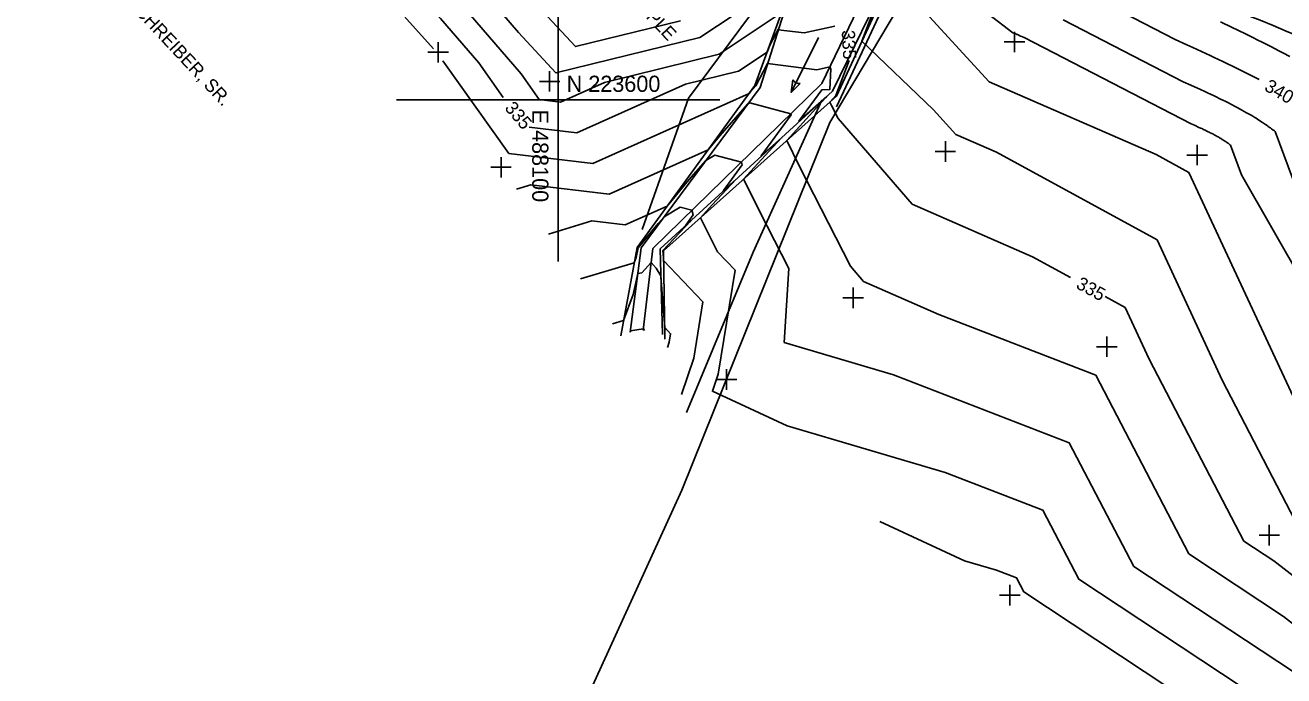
# Model space of a CAD drawing. Extents: x 487096 to 489566, y 221939 to 224454.
# Drawn here: x 487970.1 to 488276.8, y 223459.8 to 223618.2 of the extents above; entities that cross this region are included whole.
import ezdxf

# ---------------------------------------------------------------- set-up
doc = ezdxf.new("R2010")
doc.units = 0
for name, color, linetype in [('SV_BKLN_BKLN', 7, 'Continuous'), ('SV_BKLN_EARTH_TOP', 7, 'Continuous'), ('SV_GRID_GRID', 7, 'Continuous'), ('SV_PIPE_FLOW', 7, 'Continuous'), ('SV_ROWL_HWYLOC', 7, 'Continuous'), ('SV_ROWL_ROWL_TX', 7, 'Continuous'), ('SV_SURF_INDEX_CONTOUR', 7, 'Continuous'), ('SV_SURF_INTER_CONTOUR', 7, 'Continuous'), ('SV_SURF_SPOT', 7, 'Continuous'), ('SV_TREE_TREELN', 7, 'Continuous'), ('SV_TREE_TREEVEG', 7, 'Continuous'), ('SV_TREE_TREEVEG_TX', 7, 'Continuous'), ('SV_WATR_INWETF', 7, 'Continuous'), ('SV_WATR_STREAM', 7, 'Continuous')]:
    doc.layers.add(name, color=color, linetype=linetype)

msp = doc.modelspace()

# ---------------------------------------------------------------- linework, layer by layer
at = {"layer": 'SV_BKLN_BKLN'}
msp.add_lwpolyline([(488185.76, 223646.75), (488178.4, 223633.53), (488164.19, 223603.97), (488123.06, 223563.85), (488120.73, 223543.93)], dxfattribs=at)
at = {"layer": 'SV_BKLN_EARTH_TOP'}
for points in [[(488183.51, 223647.2), (488173.42, 223636.17), (488156.23, 223626.4), (488147.92, 223603.52), (488119.19, 223564.04), (488115.26, 223542.54)], [(488188.14, 223645.66), (488181.79, 223631.09), (488167.76, 223600.89), (488125.64, 223563.24), (488125.98, 223541.73)]]:
    msp.add_lwpolyline(points, dxfattribs=at)
at = {"layer": 'SV_GRID_GRID'}
for p, q in [((488100, 223600), (488100, 223639.37)), ((488060.63, 223600), (488100, 223600)), ((488100, 223600), (488139.37, 223600)), ((488100, 223600), (488100, 223560.63))]:
    msp.add_line(p, q, dxfattribs=at)
at = {"layer": 'SV_PIPE_FLOW'}
for p, q in [((488163.41, 223615.23), (488156.74, 223601.79)), ((488157.18, 223604.92), (488156.74, 223601.79)), ((488156.74, 223601.79), (488158.98, 223604.03))]:
    msp.add_line(p, q, dxfattribs=at)
msp.add_arc((488158.66, 223605.64), 1.64, 206.0029, 281.2045, dxfattribs=at)
at = {"layer": 'SV_ROWL_HWYLOC'}
msp.add_arc((488082.83, 223151.77), 504.05, 56.3623, 68.8615, dxfattribs=at)
at = {"layer": 'SV_SURF_INDEX_CONTOUR'}
for points in [[(488025.63, 223660.56), (488031.51, 223656.23), (488050.4, 223643.14), (488071.35, 223619.85), (488080.63, 223609.01), (488086.62, 223600.61)], [(488232.53, 223623.85), (488250.32, 223614.68), (488253.19, 223613.38), (488254.61, 223612.73), (488256.72, 223611.77), (488258.8, 223610.8), (488259.84, 223610.32), (488261.89, 223609.35), (488262.91, 223608.86), (488264.42, 223608.13), (488265.74, 223607.48), (488266.4, 223607.16), (488267.38, 223606.67), (488268.84, 223605.93), (488270.27, 223605.18), (488270.75, 223604.93)], [(488092.92, 223593.36), (488104.51, 223591.96), (488131.01, 223603.85), (488143.89, 223607.02), (488150.88, 223611.66), (488151.66, 223613.45), (488153.59, 223617.11), (488153.61, 223617.09), (488159.91, 223616.3), (488167.4, 223617.98)], [(488170.85, 223609.56), (488167.62, 223601.07), (488166.17, 223599.47), (488166.57, 223598.66), (488168.21, 223595.44), (488186.25, 223574.65), (488215.57, 223561.78), (488224.8, 223556.74)], [(488126.58, 223539.72), (488127.03, 223541.05), (488127.36, 223543.08), (488125.94, 223544.6), (488125.49, 223550.6), (488125.03, 223557.14), (488123.86, 223559), (488122.66, 223560.43), (488120.35, 223557.86), (488119.38, 223557.71), (488118.29, 223552.66), (488115.94, 223546.29), (488113.19, 223545.46)], [(488233.22, 223552.14), (488238.16, 223549.45), (488243.98, 223536.92), (488255.67, 223514.42), (488267.06, 223492.61), (488274.35, 223487.79), (488280.81, 223482.72)]]:
    msp.add_lwpolyline(points, dxfattribs=at)
at = {"layer": 'SV_SURF_INTER_CONTOUR'}
for points in [[(487994.77, 223644.03), (488018.65, 223655.92), (488024.36, 223655.66), (488031.01, 223650.75), (488042.12, 223643.06), (488069.64, 223612.46)], [(488129.78, 223619.26), (488104.23, 223612.98), (488077.03, 223642.18)], [(488151.99, 223626.81), (488134.48, 223615.18), (488099.45, 223606.57), (488090.31, 223616.38), (488072.57, 223637.08)], [(488281.61, 223555.37), (488266.46, 223581.77), (488263.76, 223589.02), (488263.64, 223589.11), (488263.56, 223589.17), (488263.4, 223589.3), (488263.27, 223589.39), (488263.19, 223589.45), (488263.02, 223589.58), (488262.93, 223589.64), (488262.75, 223589.76), (488262.56, 223589.89), (488262.44, 223589.97), (488262.18, 223590.14), (488261.94, 223590.29), (488261.78, 223590.4), (488261.66, 223590.46), (488261.44, 223590.6), (488261.27, 223590.7), (488261.15, 223590.77), (488260.91, 223590.91), (488260.79, 223590.98), (488260.55, 223591.11), (488260.31, 223591.25), (488260.14, 223591.34), (488259.8, 223591.52), (488259.61, 223591.62), (488259.23, 223591.82), (488258.83, 223592.02), (488258.57, 223592.16), (488258.39, 223592.24), (488258.03, 223592.42), (488257.62, 223592.62), (488257.34, 223592.75), (488256.79, 223593.01), (488256.51, 223593.14), (488255.94, 223593.4), (488255.37, 223593.67), (488254.99, 223593.84), (488254.21, 223594.19), (488213.49, 223615.17), (488213.11, 223615.34), (488212.92, 223615.42), (488212.63, 223615.55), (488212.33, 223615.69), (488212.18, 223615.75), (488211.88, 223615.89), (488211.73, 223615.95), (488211.5, 223616.06), (488211.29, 223616.15), (488211.18, 223616.2), (488211.02, 223616.26), (488210.78, 223616.37), (488187.07, 223634.59)], [(488071.96, 223628.46), (488090.93, 223606.33), (488095.39, 223600.06), (488100.58, 223599.44), (488111.29, 223604.24), (488139.18, 223611.1), (488154.33, 223621.16)], [(488279.6, 223526.57), (488253.66, 223582.35), (488245.65, 223586.73), (488205.03, 223604.4), (488182.34, 223629.16)], [(488176.39, 223620.61), (488173.99, 223614.31), (488191.41, 223597.56), (488196.91, 223591.56), (488206.75, 223587.28), (488245.91, 223565.9), (488261.79, 223531.75), (488279.56, 223497.55)], [(488223.01, 223619.51), (488252.27, 223604.44), (488254.09, 223603.61), (488254.99, 223603.2), (488256.33, 223602.58), (488257.66, 223601.97), (488258.31, 223601.66), (488259.62, 223601.05), (488260.26, 223600.74), (488261.22, 223600.28), (488262.07, 223599.86), (488262.49, 223599.66), (488263.11, 223599.34), (488264.03, 223598.87), (488264.94, 223598.4), (488265.39, 223598.17), (488266.18, 223597.74), (488266.56, 223597.53), (488267.14, 223597.21), (488267.71, 223596.89), (488267.99, 223596.73), (488268.54, 223596.41), (488268.82, 223596.25), (488269.22, 223596.01), (488269.75, 223595.69), (488270.02, 223595.53), (488270.4, 223595.28), (488270.97, 223594.92), (488271.57, 223594.53), (488271.86, 223594.33), (488272.3, 223594.04), (488272.72, 223593.75), (488272.92, 223593.6), (488273.33, 223593.31), (488273.53, 223593.17), (488273.82, 223592.95), (488274.21, 223592.66), (488274.4, 223592.52), (488274.67, 223592.3), (488281, 223575.29)], [(488278.25, 223610.55), (488276.56, 223611.46), (488275.59, 223611.97), (488273.64, 223612.98), (488271.66, 223613.99), (488270.32, 223614.66), (488269.42, 223615.1), (488267.61, 223615.99), (488265.55, 223616.99), (488264.16, 223617.65), (488261.36, 223618.97)], [(488285.57, 223467.32), (488276.73, 223474.26), (488253.65, 223489.52), (488230.96, 223532.99), (488192.7, 223547.79), (488174.38, 223555.83), (488171.2, 223559.5), (488158.74, 223583.97), (488155.66, 223590.08), (488165.12, 223600.47), (488165.46, 223600.84), (488158.63, 223594.82), (488164.19, 223602.43), (488166.18, 223602.57), (488166.4, 223607.55), (488166.14, 223608.03), (488163.02, 223607.34), (488151, 223608.84), (488150.99, 223608.85), (488148.13, 223603.44), (488146.85, 223601.99), (488146.5, 223601.57), (488108.44, 223584.49), (488087.97, 223586.96), (488071.88, 223609.54)], [(488279.11, 223460.73), (488240.25, 223486.42), (488224.52, 223516.54), (488181.7, 223533.1), (488155.07, 223540.97), (488156.15, 223558.97), (488150.91, 223569.27), (488145.16, 223580.69), (488151.31, 223587.44), (488154.42, 223590.76), (488149.44, 223586.38), (488156.75, 223596.36), (488156.66, 223596.63), (488146.64, 223599.25), (488146.12, 223598.95), (488139.34, 223591.29), (488136.53, 223587.86), (488112.37, 223577.02), (488093.29, 223579.32), (488089.83, 223578.29)], [(488281.49, 223447.21), (488226.84, 223483.32), (488218.09, 223500.09), (488194.26, 223509.3), (488155.78, 223520.68), (488137.56, 223529.07), (488138.97, 223533.24), (488143.07, 223558.53), (488138.81, 223563.05), (488134.66, 223571.3), (488137.5, 223574.42), (488143.37, 223580.67), (488140.25, 223577.93), (488144.83, 223584.19), (488144.61, 223584.87), (488138.18, 223586.56), (488135.95, 223585.24), (488131.83, 223580.58), (488126.55, 223574.15), (488116.3, 223569.55), (488108.2, 223570.53), (488097.62, 223567.34)], [(488105.4, 223556.4), (488118.52, 223560.35), (488119.01, 223561.67), (488119.51, 223564.02), (488124.31, 223569.88), (488125.77, 223571.53), (488129.72, 223573.86), (488132.56, 223573.12), (488132.91, 223572.01), (488131.07, 223569.49), (488132.33, 223570.59), (488125.51, 223563.33), (488125.62, 223561.67), (488125.68, 223560.93), (488135.21, 223550.81), (488133, 223537.14), (488130, 223528.25)], [(488121.04, 223543.86), (488120.79, 223544.25), (488120.77, 223544.28), (488120.72, 223544.23), (488117.6, 223543.76), (488117.58, 223543.65), (488117.5, 223543.43)], [(488283.87, 223433.68), (488213.44, 223480.22), (488211.66, 223483.63), (488206.81, 223485.51), (488198.98, 223487.82), (488178.32, 223497.34)]]:
    msp.add_lwpolyline(points, dxfattribs=at)
at = {"layer": 'SV_SURF_SPOT'}
for p, q in [((488211.17, 223611.61), (488211.17, 223616.61)), ((488068.26, 223611.59), (488073.26, 223611.59)), ((488070.76, 223609.09), (488070.76, 223614.09)), ((488070.76, 223611.59), (488070.76, 223611.59)), ((488208.67, 223614.11), (488213.67, 223614.11)), ((488211.17, 223614.11), (488211.17, 223614.11)), ((488097.91, 223602.01), (488097.91, 223607.01)), ((488095.41, 223604.51), (488100.41, 223604.51)), ((488097.91, 223604.51), (488097.91, 223604.51)), ((488194.32, 223584.95), (488194.32, 223589.96)), ((488191.81, 223587.46), (488196.82, 223587.46)), ((488194.32, 223587.46), (488194.32, 223587.46)), ((488255.66, 223584.08), (488255.66, 223589.09)), ((488086.06, 223581.09), (488086.06, 223586.09)), ((488253.16, 223586.58), (488258.16, 223586.58)), ((488255.66, 223586.58), (488255.66, 223586.58)), ((488083.56, 223583.59), (488088.56, 223583.59)), ((488086.06, 223583.59), (488086.06, 223583.59)), ((488171.84, 223549.29), (488171.84, 223554.29)), ((488169.34, 223551.79), (488174.34, 223551.79)), ((488171.84, 223551.79), (488171.84, 223551.79)), ((488233.67, 223537.42), (488233.67, 223542.42)), ((488231.17, 223539.92), (488236.17, 223539.92)), ((488233.67, 223539.92), (488233.67, 223539.92)), ((488138.51, 223531.91), (488143.52, 223531.91)), ((488141.01, 223529.41), (488141.01, 223534.41)), ((488141.01, 223531.91), (488141.01, 223531.91)), ((488273.25, 223491.54), (488273.25, 223496.55)), ((488270.75, 223494.04), (488275.75, 223494.04)), ((488273.25, 223494.04), (488273.25, 223494.04)), ((488210.02, 223476.93), (488210.02, 223481.93)), ((488207.52, 223479.43), (488212.52, 223479.43)), ((488210.02, 223479.43), (488210.02, 223479.43))]:
    msp.add_line(p, q, dxfattribs=at)
at = {"layer": 'SV_TREE_TREELN'}
msp.add_lwpolyline([(488131.29, 223523.91), (488147.53, 223562.92), (488164.19, 223599.94)], dxfattribs=at)
at = {"layer": 'SV_TREE_TREEVEG'}
msp.add_lwpolyline([(488167.81, 223598.31), (488191.14, 223648.28), (488087.41, 223684.16), (488015.83, 223708.57), (487929.95, 223745.8), (487829.66, 223784.61), (487827.21, 223771.15)], dxfattribs=at)
at = {"layer": 'SV_WATR_INWETF'}
for points in [[(488185.57, 223647.1), (488153.93, 223630.27), (488131.71, 223600.45), (488120.41, 223568.49)], [(488130.11, 223504.97), (488166.15, 223594.48), (488192.81, 223639.27)], [(488087.55, 223411.8), (488130.11, 223504.97)]]:
    msp.add_lwpolyline(points, dxfattribs=at)
at = {"layer": 'SV_WATR_STREAM'}
for points in [[(488185.27, 223647), (488174.62, 223635.58), (488156.49, 223626.17), (488149.17, 223603.06), (488120.18, 223564), (488117.56, 223543.45)], [(488186.81, 223646.37), (488181.05, 223631.23), (488166.85, 223602.1), (488124.86, 223563.78), (488125.4, 223542.9)]]:
    msp.add_lwpolyline(points, dxfattribs=at)

# ---------------------------------------------------------------- texts
at = {"layer": 'SV_GRID_GRID'}
msp.add_text('N 223600', height=3.937, dxfattribs=at).set_placement((488102.05, 223601.96))
msp.add_text('E 488100', height=3.937, rotation=270, dxfattribs=at).set_placement((488093.66, 223597.64))
at = {"layer": 'SV_ROWL_ROWL_TX'}
msp.add_text('HEIRS OF DAVID T. SCHREIBER, SR.', height=3.2, rotation=313, dxfattribs=at).set_placement((487967.04, 223653.19))
at = {"layer": 'SV_SURF_INDEX_CONTOUR'}
for s, rotation, p in [('335', 273.1237, (488169.06, 223616.92)), ('340', 330.1148, (488271.81, 223602.47)), ('335', 310.3877, (488086.79, 223597.93)), ('335', 331.3632, (488225.92, 223554.31))]:
    msp.add_text(s, height=3.2, rotation=rotation, dxfattribs=at).set_placement(p)
at = {"layer": 'SV_TREE_TREEVEG_TX'}
msp.add_text('APPLE', height=3.2, rotation=313.0386, dxfattribs=at).set_placement((488117.33, 223624.26))

doc.saveas('drawing.dxf')
